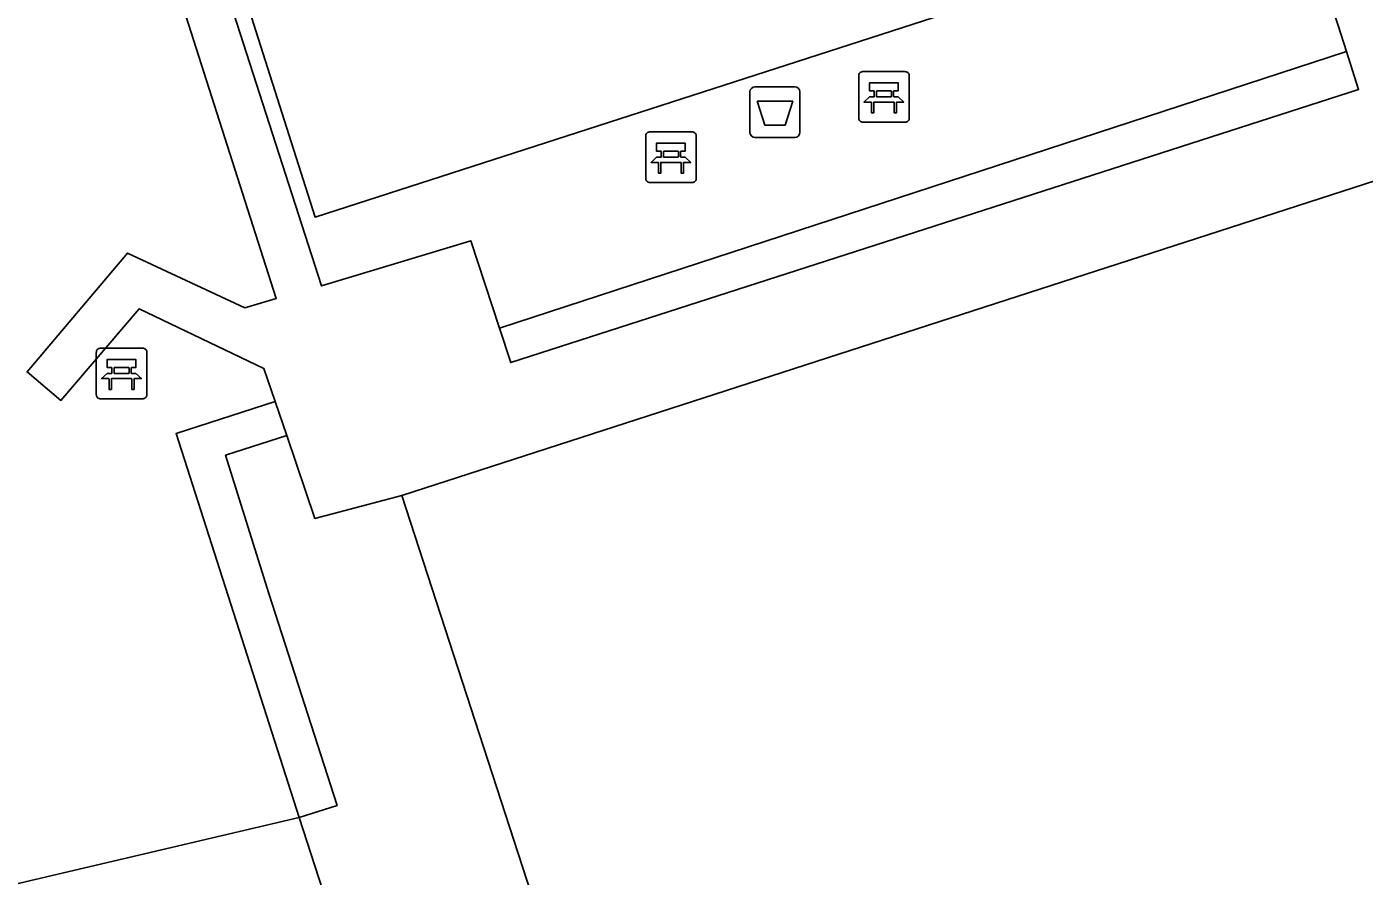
# Model space of a CAD drawing. Extents: x 159718 to 160783, y 383290 to 384030.
# Drawn here: x 160143.97 to 160170.43, y 383519.22 to 383536.02 of the extents above; entities that cross this region are included whole.
import ezdxf

# ---------------------------------------------------------------- set-up
doc = ezdxf.new("R2010")
doc.units = 0
for name, color, linetype in [('IMGEO_Afvalbak', 7, 'Continuous'), ('IMGEO_Bank', 7, 'Continuous'), ('IMGEO_Groenvoorziening', 7, 'Continuous'), ('IMGEO_Pand', 7, 'Continuous'), ('IMGEO_Voetpad_open', 7, 'Continuous')]:
    doc.layers.add(name, color=color, linetype=linetype)

msp = doc.modelspace()

# ---------------------------------------------------------------- linework, layer by layer
at = {"layer": 'IMGEO_Afvalbak'}
for p, q in [((160158.279, 383533.934), (160158.279, 383534.734)), ((160158.279, 383534.734), (160158.279, 383533.934)), ((160158.379, 383534.834), (160159.169, 383534.834)), ((160159.169, 383534.834), (160158.379, 383534.834)), ((160159.269, 383534.734), (160159.269, 383533.934)), ((160159.269, 383533.934), (160159.269, 383534.734)), ((160159.169, 383533.834), (160158.379, 383533.834)), ((160158.379, 383533.834), (160159.169, 383533.834))]:
    msp.add_line(p, q, dxfattribs=at)
msp.add_lwpolyline([(160158.422, 383534.548), (160159.126, 383534.548), (160158.977, 383534.078), (160158.571, 383534.078), (160158.422, 383534.548)], dxfattribs=at)
for centre, start, end in [((160158.379, 383534.734), 90, 180), ((160158.379, 383534.734), 90, 180), ((160159.169, 383534.734), 0, 90), ((160159.169, 383534.734), 360, 90), ((160158.379, 383533.934), 180, 270), ((160158.379, 383533.934), 180, 270), ((160159.169, 383533.934), 270, 0), ((160159.169, 383533.934), 270, 0)]:
    msp.add_arc(centre, 0.1, start, end, dxfattribs=at)
at = {"layer": 'IMGEO_Bank'}
for p, q in [((160160.431, 383534.21), (160160.431, 383535.051)), ((160160.431, 383535.051), (160160.431, 383534.21)), ((160160.506, 383535.135), (160161.347, 383535.135)), ((160161.347, 383535.135), (160160.506, 383535.135)), ((160161.431, 383535.06), (160161.431, 383534.219)), ((160161.431, 383534.219), (160161.431, 383535.06)), ((160160.74, 383534.641), (160160.74, 383534.747)), ((160160.784, 383534.747), (160160.784, 383534.641)), ((160161.072, 383534.753), (160160.79, 383534.753)), ((160161.078, 383534.641), (160161.078, 383534.747)), ((160161.122, 383534.747), (160161.122, 383534.641)), ((160161.128, 383534.533), (160160.735, 383534.533)), ((160160.79, 383534.635), (160161.072, 383534.635)), ((160156.292, 383533.942), (160157.133, 383533.942)), ((160157.133, 383533.942), (160156.292, 383533.942)), ((160161.356, 383534.135), (160160.515, 383534.135)), ((160160.515, 383534.135), (160161.356, 383534.135)), ((160156.217, 383533.017), (160156.217, 383533.858)), ((160156.217, 383533.858), (160156.217, 383533.017)), ((160157.217, 383533.867), (160157.217, 383533.026)), ((160157.217, 383533.026), (160157.217, 383533.867)), ((160156.526, 383533.448), (160156.526, 383533.554)), ((160156.57, 383533.554), (160156.57, 383533.448)), ((160156.858, 383533.56), (160156.576, 383533.56)), ((160156.576, 383533.442), (160156.858, 383533.442)), ((160156.864, 383533.448), (160156.864, 383533.554)), ((160156.908, 383533.554), (160156.908, 383533.448)), ((160156.914, 383533.34), (160156.521, 383533.34)), ((160157.142, 383532.942), (160156.301, 383532.942)), ((160156.301, 383532.942), (160157.142, 383532.942)), ((160145.423, 383529.663), (160146.264, 383529.663)), ((160146.264, 383529.663), (160145.423, 383529.663)), ((160145.348, 383528.738), (160145.348, 383529.579)), ((160145.348, 383529.579), (160145.348, 383528.738)), ((160146.348, 383529.588), (160146.348, 383528.747)), ((160146.348, 383528.747), (160146.348, 383529.588)), ((160145.657, 383529.169), (160145.657, 383529.275)), ((160145.701, 383529.275), (160145.701, 383529.169)), ((160145.989, 383529.281), (160145.707, 383529.281)), ((160145.707, 383529.163), (160145.989, 383529.163)), ((160145.995, 383529.169), (160145.995, 383529.275)), ((160146.039, 383529.275), (160146.039, 383529.169)), ((160146.045, 383529.061), (160145.652, 383529.061)), ((160146.273, 383528.663), (160145.432, 383528.663)), ((160145.432, 383528.663), (160146.273, 383528.663))]:
    msp.add_line(p, q, dxfattribs=at)
for points in [[(160160.734, 383534.753), (160160.648, 383534.753), (160160.648, 383534.914), (160161.211, 383534.914), (160161.211, 383534.753), (160161.128, 383534.753)], [(160160.678, 383534.533), (160160.536, 383534.533), (160160.648, 383534.635), (160160.734, 383534.635)], [(160160.728, 383534.526), (160160.728, 383534.319), (160160.685, 383534.319), (160160.685, 383534.526)], [(160161.128, 383534.635), (160161.211, 383534.635), (160161.323, 383534.533), (160161.184, 383534.533)], [(160161.178, 383534.526), (160161.178, 383534.319), (160161.134, 383534.319), (160161.134, 383534.526)], [(160156.52, 383533.56), (160156.434, 383533.56), (160156.434, 383533.721), (160156.997, 383533.721), (160156.997, 383533.56), (160156.914, 383533.56)], [(160156.464, 383533.34), (160156.322, 383533.34), (160156.434, 383533.442), (160156.52, 383533.442)], [(160156.914, 383533.442), (160156.997, 383533.442), (160157.109, 383533.34), (160156.97, 383533.34)], [(160156.514, 383533.333), (160156.514, 383533.126), (160156.471, 383533.126), (160156.471, 383533.333)], [(160156.964, 383533.333), (160156.964, 383533.126), (160156.92, 383533.126), (160156.92, 383533.333)], [(160145.651, 383529.281), (160145.565, 383529.281), (160145.565, 383529.442), (160146.128, 383529.442), (160146.128, 383529.281), (160146.045, 383529.281)], [(160145.595, 383529.061), (160145.453, 383529.061), (160145.565, 383529.163), (160145.651, 383529.163)], [(160146.045, 383529.163), (160146.128, 383529.163), (160146.24, 383529.061), (160146.101, 383529.061)], [(160145.645, 383529.054), (160145.645, 383528.847), (160145.602, 383528.847), (160145.602, 383529.054)], [(160146.095, 383529.054), (160146.095, 383528.847), (160146.051, 383528.847), (160146.051, 383529.054)]]:
    msp.add_lwpolyline(points, dxfattribs=at)
for centre, radius, start, end in [((160160.509, 383535.057), 0.0779, 92.4484, 184.2845), ((160160.509, 383535.057), 0.0779, 92.4484, 184.2845), ((160161.353, 383535.057), 0.0779, 2.4484, 94.2845), ((160161.353, 383535.057), 0.0779, 2.4484, 94.2845), ((160160.733, 383534.746), 0.00671, 2.8957, 87.1043), ((160160.79, 383534.746), 0.00671, 92.8957, 177.1043), ((160161.072, 383534.746), 0.00671, 2.8957, 87.1043), ((160161.129, 383534.746), 0.00671, 92.8957, 177.1043), ((160160.678, 383534.526), 0.00671, 2.8957, 87.1043), ((160160.735, 383534.526), 0.00671, 92.8957, 177.1043), ((160160.733, 383534.642), 0.00671, 272.8957, 357.1043), ((160160.79, 383534.642), 0.00671, 182.8957, 267.1043), ((160161.072, 383534.642), 0.00671, 272.8957, 357.1043), ((160161.129, 383534.642), 0.00671, 182.8957, 267.1043), ((160161.127, 383534.526), 0.00671, 2.8957, 87.1043), ((160161.184, 383534.526), 0.00671, 92.8957, 177.1043), ((160160.509, 383534.213), 0.0779, 182.4484, 274.2845), ((160160.509, 383534.213), 0.0779, 182.4484, 274.2845), ((160161.353, 383534.213), 0.0779, 272.4484, 4.2845), ((160161.353, 383534.213), 0.0779, 272.4484, 4.2845), ((160156.295, 383533.864), 0.0779, 92.4484, 184.2845), ((160156.295, 383533.864), 0.0779, 92.4484, 184.2845), ((160157.139, 383533.864), 0.0779, 2.4484, 94.2845), ((160157.139, 383533.864), 0.0779, 2.4484, 94.2845), ((160156.519, 383533.553), 0.00671, 2.8957, 87.1043), ((160156.519, 383533.449), 0.00671, 272.8957, 357.1043), ((160156.576, 383533.553), 0.00671, 92.8957, 177.1043), ((160156.576, 383533.449), 0.00671, 182.8957, 267.1043), ((160156.858, 383533.553), 0.00671, 2.8957, 87.1043), ((160156.858, 383533.449), 0.00671, 272.8957, 357.1043), ((160156.915, 383533.553), 0.00671, 92.8957, 177.1043), ((160156.915, 383533.449), 0.00671, 182.8957, 267.1043), ((160156.464, 383533.333), 0.00671, 2.8957, 87.1043), ((160156.521, 383533.333), 0.00671, 92.8957, 177.1043), ((160156.913, 383533.333), 0.00671, 2.8957, 87.1043), ((160156.97, 383533.333), 0.00671, 92.8957, 177.1043), ((160156.295, 383533.02), 0.0779, 182.4484, 274.2845), ((160156.295, 383533.02), 0.0779, 182.4484, 274.2845), ((160157.139, 383533.02), 0.0779, 272.4484, 4.2845), ((160157.139, 383533.02), 0.0779, 272.4484, 4.2845), ((160145.426, 383529.585), 0.0779, 92.4484, 184.2845), ((160145.426, 383529.585), 0.0779, 92.4484, 184.2845), ((160146.27, 383529.585), 0.0779, 2.4484, 94.2845), ((160146.27, 383529.585), 0.0779, 2.4484, 94.2845), ((160145.65, 383529.274), 0.00671, 2.8957, 87.1043), ((160145.65, 383529.17), 0.00671, 272.8957, 357.1043), ((160145.707, 383529.274), 0.00671, 92.8957, 177.1043), ((160145.707, 383529.17), 0.00671, 182.8957, 267.1043), ((160145.989, 383529.274), 0.00671, 2.8957, 87.1043), ((160145.989, 383529.17), 0.00671, 272.8957, 357.1043), ((160146.046, 383529.274), 0.00671, 92.8957, 177.1043), ((160146.046, 383529.17), 0.00671, 182.8957, 267.1043), ((160145.595, 383529.054), 0.00671, 2.8957, 87.1043), ((160145.652, 383529.054), 0.00671, 92.8957, 177.1043), ((160146.044, 383529.054), 0.00671, 2.8957, 87.1043), ((160146.101, 383529.054), 0.00671, 92.8957, 177.1043), ((160145.426, 383528.741), 0.0779, 182.4484, 274.2845), ((160145.426, 383528.741), 0.0779, 182.4484, 274.2845), ((160146.27, 383528.741), 0.0779, 272.4484, 4.2845), ((160146.27, 383528.741), 0.0779, 272.4484, 4.2845)]:
    msp.add_arc(centre, radius, start, end, dxfattribs=at)
at = {"layer": 'IMGEO_Groenvoorziening'}
for points in [[(160163.572, 383536.749), (160149.677, 383532.257), (160144.943, 383547.131), (160158.83, 383551.63), (160163.572, 383536.749)], [(160153.324, 383530.061), (160170.08, 383535.531)], [(160148.885, 383528.612), (160146.927, 383527.973), (160149.362, 383520.377)], [(160149.362, 383520.377), (160150.111, 383520.62), (160148.762, 383524.808), (160147.905, 383527.545), (160149.114, 383527.938)], [(160126.833, 383515.089), (160149.362, 383520.377)], [(160150.368, 383517.267), (160149.362, 383520.377)]]:
    msp.add_lwpolyline(points, dxfattribs=at)
at = {"layer": 'IMGEO_Pand'}
for points in [[(160171.518, 383531.116), (160170.889, 383533.055), (160151.395, 383526.752)], [(160151.395, 383526.752), (160155.574, 383513.885)]]:
    msp.add_lwpolyline(points, dxfattribs=at)
at = {"layer": 'IMGEO_Voetpad_open'}
for points in [[(160144.455, 383547.498), (160149.802, 383530.896), (160152.756, 383531.79), (160153.324, 383530.061)], [(160148.885, 383528.612), (160148.664, 383529.265), (160146.193, 383530.442), (160144.646, 383528.631), (160143.977, 383529.196), (160145.964, 383531.544), (160148.288, 383530.46), (160148.907, 383530.645), (160143.606, 383547.246)], [(160170.08, 383535.531), (160169.914, 383536.045), (160169.528, 383537.237), (160173.341, 383538.445)], [(160153.324, 383530.061), (160153.548, 383529.378), (160170.322, 383534.784), (160170.08, 383535.531)], [(160149.114, 383527.938), (160148.885, 383528.612)], [(160149.114, 383527.938), (160149.671, 383526.297), (160151.395, 383526.752)]]:
    msp.add_lwpolyline(points, dxfattribs=at)

doc.saveas('drawing.dxf')
